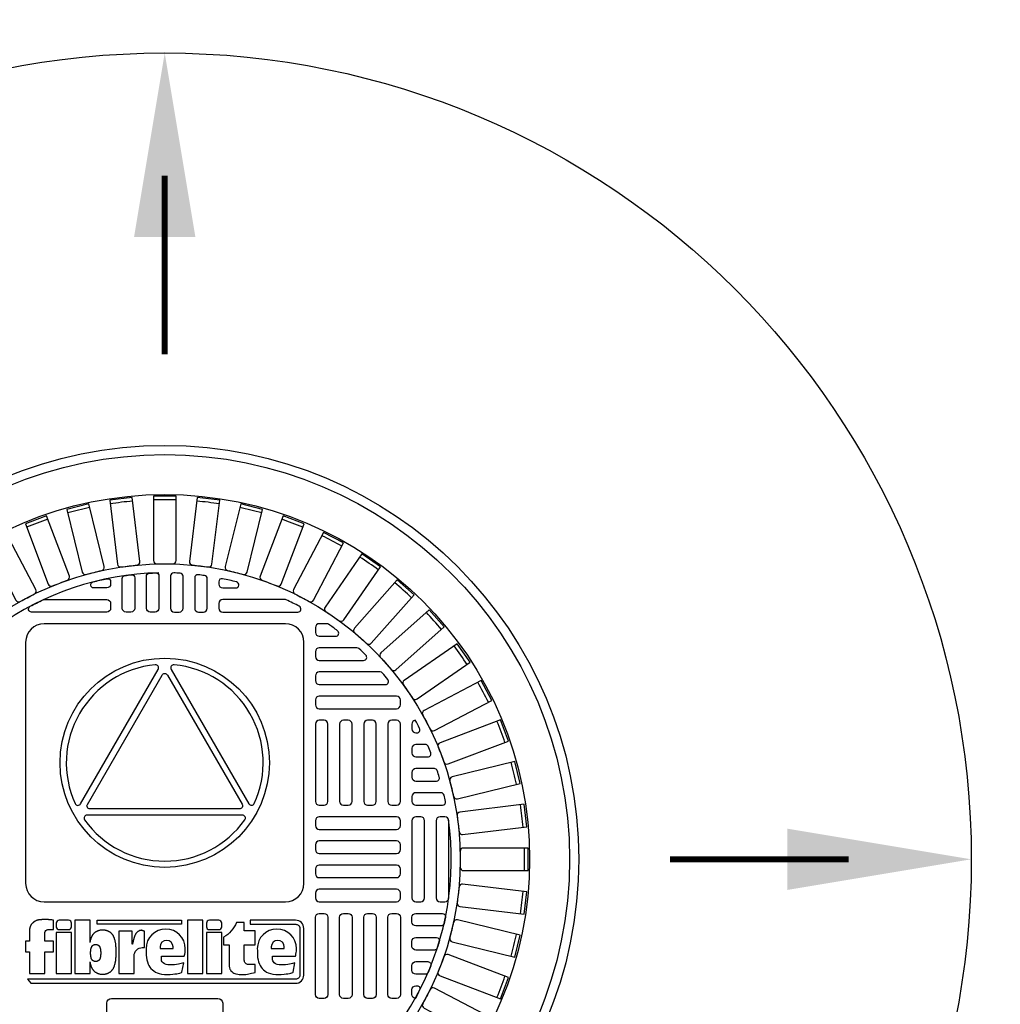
# Model space of a CAD drawing. Extents: x -169 to 7270, y -140 to 2984.
# Tile 523 of 656: x 2000 to 2020, y 1543 to 1563. Entities that reach past the tile are written whole.
import ezdxf

# ---------------------------------------------------------------- set-up
doc = ezdxf.new("R2010")
doc.units = 0
doc.header["$MEASUREMENT"] = 0
doc.header["$PDSIZE"] = 1
doc.layers.get('DEFPOINTS').update_dxf_attribs({"linetype": 'CONTINUOUS'})
for name, color, linetype in [('DIM', 3, 'CONTINUOUS'), ('MONITOR-WELL-COVER', 2, 'CONTINUOUS'), ('MONITOR-WELL-COVER-HATCH', 252, 'CONTINUOUS'), ('TANK-SLOPE', 3, 'CONTINUOUS')]:
    doc.layers.add(name, color=color, linetype=linetype)
doc.styles.add('SIMPLEX', font='simplex')
doc.dimstyles.new('DIM64', dxfattribs={"dimscale": 64, "dimtxt": 0.09375, "dimasz": 0.09375, "dimexe": 0.0625, "dimexo": 0.0625, "dimgap": 0.046875, "dimtad": 1, "dimdec": 4, "dimzin": 3, "dimdsep": 46, "dimlunit": 4, "dimtxsty": 'SIMPLEX', "dimcen": 0, "dimclrd": 256, "dimclre": 256, "dimclrt": 256, "dimadec": 0, "dimazin": 0, "dimtfac": 1, "dimtdec": 4, "dimtmove": 0, "dimatfit": 3, "dimfxl": 1, "dimfrac": 2, "dimtolj": 1, "dimtzin": 0, "dimarcsym": 0})

# ---------------------------------------------------------------- blocks, each defined once
blk = doc.blocks.new('*D24')
at = {"layer": 'DEFPOINTS', "color": 0, "transparency": 16777216}
for p in [(2035.217, 1608.018), (2035.217, 1578.018), (1974, 1317.018)]:
    blk.add_point(p, dxfattribs=at)
at = {"layer": 'DIM', "lineweight": -2, "transparency": 16777216}
for p, q in [((1974, 1321.018), (1974, 1612.018)), ((2035.217, 1582.018), (2035.217, 1612.018)), ((1980, 1608.018), (2029.217, 1608.018))]:
    blk.add_line(p, q, dxfattribs=at)
at = {"layer": 'DIM', "transparency": 16777216}
for points in [[(1980, 1609.018), (1980, 1607.018), (1974, 1608.018)], [(2029.217, 1609.018), (2029.217, 1607.018), (2035.217, 1608.018)]]:
    blk.add_solid(points, dxfattribs=at)
at = {"layer": 'DIM', "transparency": 16777216, "insert": (2004.608, 1615.59), "char_height": 6, "attachment_point": 5, "style": 'SIMPLEX'}
blk.add_mtext('\\A1;5\'-1 3/16"', dxfattribs=at)
blk = doc.blocks.new('*D31')
at = {"layer": 'DEFPOINTS', "color": 0, "transparency": 16777216}
for p in [(2035.217, 1578.018), (2065.217, 1578.018), (1978.572, 1542.018)]:
    blk.add_point(p, dxfattribs=at)
at = {"layer": 'DIM', "lineweight": -2, "transparency": 16777216}
for p, q in [((2039.217, 1578.018), (2069.217, 1578.018)), ((2065.217, 1548.018), (2065.217, 1572.018)), ((1982.572, 1542.018), (2069.217, 1542.018))]:
    blk.add_line(p, q, dxfattribs=at)
at = {"layer": 'DIM', "transparency": 16777216}
for points in [[(2064.217, 1572.018), (2066.217, 1572.018), (2065.217, 1578.018)], [(2064.217, 1548.018), (2066.217, 1548.018), (2065.217, 1542.018)]]:
    blk.add_solid(points, dxfattribs=at)
at = {"layer": 'DIM', "transparency": 16777216, "insert": (2058.645, 1560.018), "char_height": 6, "attachment_point": 5, "rotation": 90, "style": 'SIMPLEX'}
blk.add_mtext('\\A1;3\'-0"', dxfattribs=at)
blk = doc.blocks.new('A$C50C34665')
at = {"layer": 'MONITOR-WELL-COVER', "color": 2}
for points in [[(-14.27, 5.83), (-14.27, 4.51), (-14.7, 4.51), (-14.7, 3.35), (-14.27, 3.35), (-14.27, 1.04), (-12.64, 1.04), (-12.64, 3.35), (-11.71, 3.35), (-11.71, 4.51), (-12.64, 4.51), (-12.64, 5.43, -0.414214), (-12.33, 5.74), (-11.71, 5.74), (-11.71, 6.75)], [(-3.27, 4.19), (-3.3, 4.19), (-3.3, 5.56), (-4.73, 5.56), (-4.73, 1.04), (-3.1, 1.04), (-3.1, 2.94, -0.414214), (-2.23, 3.82), (-2, 3.82), (-2, 5.56, 0.015515), (-2.07, 5.59, 0.024733), (-2.11, 5.61, 0.005946), (-2.2, 5.64, 0.01287), (-2.24, 5.65, 0.049414), (-2.32, 5.67, 0.053929), (-2.4, 5.66, 0.036627), (-2.48, 5.64, 0.042565), (-2.54, 5.62, 0.006291), (-2.59, 5.59, 0.008872), (-2.63, 5.57, 0.009321), (-2.69, 5.53, 0.009742), (-2.75, 5.5, 0.028906), (-2.8, 5.45, 0.027693), (-2.85, 5.4, 0.02663), (-2.9, 5.35, 0.041647), (-2.93, 5.3, 0.000265), (-2.95, 5.25, 0.000163), (-2.99, 5.17, 0.000116), (-3.04, 5.07, 0.000666), (-3.05, 5.06, 0.034843), (-3.06, 5.02, 0.014153), (-3.09, 4.94, 0.001676), (-3.11, 4.87, -0.00303), (-3.13, 4.79, -0.000398), (-3.15, 4.72, 0.000724), (-3.17, 4.65, 0.00166), (-3.19, 4.57, 0.006697), (-3.2, 4.55, 0.003794), (-3.2, 4.53, 0.000693), (-3.22, 4.42, 0.000272), (-3.23, 4.41, 0.00002), (-3.27, 4.22, 0.002677), (-3.27, 4.2, 0.000101), (-3.27, 4.19)]]:
    blk.add_lwpolyline(points, format="xyb", dxfattribs=at)
for points in [[(9.29, 6.75), (9.29, 6.31), (14.18, 6.31, -0.414214), (14.6, 5.9), (14.6, 0.85, -0.414214), (14.18, 0.44), (-14.49, 0.44), (-14.16, 0), (14.16, 0, 0.414214), (15.03, 0.88), (15.03, 5.87, 0.414214), (14.16, 6.75)], [(-11.11, 5.74), (-10.11, 5.74, 0.414214), (-9.79, 6.05), (-9.79, 6.43, 0.414214), (-10.11, 6.75), (-11.11, 6.75, 0.414214), (-11.42, 6.43), (-11.42, 6.05, 0.414214)], [(4.94, 5.74), (5.94, 5.74, 0.414214), (6.26, 6.05), (6.26, 6.43, 0.414214), (5.94, 6.75), (4.94, 6.75, 0.414214), (4.63, 6.43), (4.63, 6.05, 0.414214)], [(9.82, 1.17), (9.82, 2.02), (9.11, 2.02, -0.414214), (8.67, 2.46), (8.67, 4.13), (9.82, 4.13), (9.82, 5.6), (8.67, 5.6), (8.67, 6.51), (7.83, 6.51, -0.161868), (6.46, 4.92), (6.46, 4.12), (7.04, 4.12), (7.04, 1.84), (7.08, 1.67), (7.11, 1.53), (7.18, 1.43), (7.25, 1.33), (7.35, 1.25), (7.45, 1.16), (7.55, 1.09), (7.77, 1), (7.97, 0.97), (8.13, 0.95), (8.28, 0.95), (8.47, 0.95), (8.67, 0.95), (8.83, 0.96), (9, 0.98), (9.14, 1.01), (9.29, 1.05), (9.44, 1.08), (9.64, 1.12)], [(2.2, 2.2), (1.93, 2.12), (1.78, 2.08), (1.63, 2.04), (1.43, 2), (1.21, 1.98), (0.93, 1.97), (0.73, 1.96), (0.5, 1.98), (0.32, 2.02), (0.14, 2.08), (0, 2.19), (-0.09, 2.28), (-0.17, 2.41), (-0.19, 2.5), (-0.19, 2.89), (2.25, 2.89), (2.29, 3.01), (2.31, 3.12), (2.34, 3.29), (2.35, 3.43), (2.36, 3.55), (2.37, 3.71, 1), (-1.82, 3.71), (-1.82, 3.5), (-1.81, 3.24), (-1.82, 3.02), (-1.78, 2.75), (-1.74, 2.51), (-1.69, 2.29), (-1.6, 2.04), (-1.52, 1.89), (-1.41, 1.73), (-1.3, 1.59), (-1.15, 1.44), (-1, 1.33), (-0.82, 1.21), (-0.64, 1.13), (-0.41, 1.04), (-0.16, 0.99), (0.15, 0.95), (0.47, 0.95), (0.74, 0.95), (1.03, 0.97), (1.26, 1), (1.45, 1.02), (1.61, 1.06), (1.78, 1.1), (1.97, 1.16), (2.01, 1.18)], [(11.69, 2.5), (11.69, 2.89), (14.14, 2.89), (14.18, 3.01), (14.19, 3.12), (14.22, 3.29), (14.24, 3.43), (14.24, 3.55), (14.25, 3.71, 1), (10.06, 3.71), (10.07, 3.5), (10.07, 3.24), (10.07, 3.02), (10.1, 2.75), (10.14, 2.51), (10.19, 2.29), (10.28, 2.04), (10.37, 1.89), (10.48, 1.73), (10.58, 1.59), (10.73, 1.44), (10.88, 1.33), (11.06, 1.21), (11.24, 1.13), (11.47, 1.04), (11.72, 0.99), (12.03, 0.95), (12.35, 0.95), (12.62, 0.95), (12.92, 0.97), (13.15, 1), (13.33, 1.02), (13.49, 1.06), (13.66, 1.1), (13.85, 1.16), (13.89, 1.18), (14.08, 2.2), (13.81, 2.12), (13.67, 2.08), (13.52, 2.04), (13.31, 2), (13.09, 1.98), (12.81, 1.97), (12.61, 1.96), (12.39, 1.98), (12.2, 2.02), (12.02, 2.08), (11.88, 2.19), (11.79, 2.28), (11.72, 2.41)], [(1.07, 3.71), (1.07, 3.89, 1), (-0.33, 3.89), (-0.33, 3.71)], [(12.95, 3.71), (12.95, 3.89, 1), (11.55, 3.89), (11.55, 3.71)]]:
    blk.add_lwpolyline(points, format="xyb", close=True, dxfattribs=at)
for points in [[(-11.71, 6.75), (-11.8, 6.76), (-11.88, 6.77), (-11.95, 6.78), (-12.02, 6.78), (-12.07, 6.79), (-12.12, 6.8), (-12.17, 6.8), (-12.21, 6.8), (-12.25, 6.81), (-12.3, 6.81), (-12.34, 6.81), (-12.38, 6.81), (-12.42, 6.81), (-12.46, 6.81), (-12.5, 6.81), (-12.55, 6.81), (-12.59, 6.81), (-12.63, 6.81), (-12.67, 6.81), (-12.71, 6.81), (-12.75, 6.81), (-12.8, 6.81), (-12.84, 6.81), (-12.88, 6.81), (-12.93, 6.81), (-12.98, 6.81), (-13.02, 6.8), (-13.07, 6.8), (-13.11, 6.8), (-13.15, 6.79), (-13.2, 6.79), (-13.23, 6.78), (-13.27, 6.78), (-13.31, 6.77), (-13.34, 6.76), (-13.37, 6.76), (-13.4, 6.75), (-13.42, 6.74), (-13.45, 6.74), (-13.48, 6.73), (-13.5, 6.72), (-13.53, 6.71), (-13.55, 6.7), (-13.57, 6.7), (-13.6, 6.69), (-13.62, 6.68), (-13.64, 6.66), (-13.67, 6.65), (-13.69, 6.64), (-13.71, 6.63), (-13.73, 6.61), (-13.75, 6.6), (-13.77, 6.59), (-13.79, 6.57), (-13.81, 6.56), (-13.83, 6.54), (-13.84, 6.53), (-13.86, 6.52), (-13.87, 6.51), (-13.89, 6.49), (-13.9, 6.48), (-13.92, 6.47), (-13.93, 6.45), (-13.95, 6.44), (-13.96, 6.42), (-13.98, 6.41), (-14, 6.39), (-14.02, 6.37), (-14.04, 6.35), (-14.06, 6.33), (-14.07, 6.31), (-14.09, 6.29), (-14.11, 6.27), (-14.12, 6.25), (-14.14, 6.23), (-14.15, 6.2), (-14.16, 6.18), (-14.18, 6.15), (-14.19, 6.12), (-14.2, 6.1), (-14.21, 6.06), (-14.22, 6.03), (-14.23, 6), (-14.24, 5.96), (-14.25, 5.93), (-14.26, 5.9), (-14.26, 5.87), (-14.27, 5.83)], [(-7.8, 4.38), (-7.8, 6.75), (-9.43, 6.75), (-9.43, 1.04), (-7.8, 1.04), (-7.8, 2.29)], [(-7.8, 4.38), (-7.8, 4.4), (-7.79, 4.45), (-7.78, 4.49), (-7.77, 4.54), (-7.76, 4.58), (-7.75, 4.63), (-7.74, 4.67), (-7.73, 4.71), (-7.71, 4.75), (-7.7, 4.79), (-7.69, 4.83), (-7.68, 4.87), (-7.66, 4.9), (-7.65, 4.94), (-7.63, 4.98), (-7.62, 5.01), (-7.6, 5.05), (-7.58, 5.08), (-7.56, 5.11), (-7.55, 5.14), (-7.53, 5.18), (-7.51, 5.21), (-7.48, 5.24), (-7.46, 5.27), (-7.44, 5.3), (-7.42, 5.33), (-7.39, 5.35), (-7.37, 5.38), (-7.34, 5.4), (-7.31, 5.43), (-7.29, 5.45), (-7.26, 5.47), (-7.23, 5.49), (-7.2, 5.52), (-7.17, 5.53), (-7.13, 5.55), (-7.1, 5.57), (-7.07, 5.59), (-7.03, 5.61), (-6.99, 5.62), (-6.95, 5.64), (-6.91, 5.65), (-6.87, 5.66), (-6.83, 5.68), (-6.79, 5.69), (-6.75, 5.7), (-6.71, 5.71), (-6.67, 5.71), (-6.63, 5.72), (-6.59, 5.72), (-6.55, 5.72), (-6.51, 5.73), (-6.46, 5.73), (-6.42, 5.73), (-6.38, 5.72), (-6.34, 5.72), (-6.3, 5.72), (-6.26, 5.71), (-6.22, 5.71), (-6.18, 5.7), (-6.14, 5.69), (-6.1, 5.68), (-6.06, 5.66), (-6.02, 5.65), (-5.98, 5.64), (-5.94, 5.62), (-5.9, 5.61), (-5.86, 5.59), (-5.83, 5.57), (-5.79, 5.55), (-5.76, 5.53), (-5.73, 5.52), (-5.7, 5.49), (-5.67, 5.47), (-5.64, 5.45), (-5.62, 5.43), (-5.59, 5.4), (-5.56, 5.38), (-5.54, 5.35), (-5.51, 5.33), (-5.49, 5.3), (-5.47, 5.27), (-5.45, 5.24), (-5.42, 5.21), (-5.4, 5.18), (-5.38, 5.14), (-5.36, 5.11), (-5.35, 5.08), (-5.33, 5.05), (-5.31, 5.01), (-5.3, 4.98), (-5.28, 4.94), (-5.27, 4.9), (-5.25, 4.87), (-5.24, 4.83), (-5.23, 4.79), (-5.22, 4.75), (-5.2, 4.71), (-5.19, 4.67), (-5.18, 4.63), (-5.17, 4.58), (-5.16, 4.54), (-5.15, 4.49), (-5.14, 4.45), (-5.13, 4.4), (-5.12, 4.35), (-5.11, 4.31), (-5.11, 4.26), (-5.1, 4.22), (-5.1, 4.18), (-5.09, 4.14), (-5.09, 4.1), (-5.08, 4.06), (-5.08, 4.02), (-5.08, 3.98), (-5.08, 3.94), (-5.07, 3.9), (-5.07, 3.86), (-5.07, 3.83), (-5.06, 3.79), (-5.06, 3.75), (-5.06, 3.71), (-5.06, 3.68), (-5.05, 3.64), (-5.05, 3.61), (-5.05, 3.57), (-5.05, 3.54), (-5.05, 3.5), (-5.05, 3.47), (-5.05, 3.43), (-5.04, 3.4), (-5.04, 3.37), (-5.04, 3.33), (-5.04, 3.3), (-5.04, 3.27), (-5.05, 3.24), (-5.05, 3.2), (-5.05, 3.17), (-5.05, 3.13), (-5.05, 3.1), (-5.05, 3.06), (-5.05, 3.03), (-5.06, 2.99), (-5.06, 2.95), (-5.06, 2.92), (-5.06, 2.88), (-5.07, 2.84), (-5.07, 2.8), (-5.07, 2.77), (-5.08, 2.73), (-5.08, 2.69), (-5.08, 2.65), (-5.08, 2.61), (-5.09, 2.57), (-5.09, 2.53), (-5.1, 2.49), (-5.1, 2.45), (-5.11, 2.41), (-5.11, 2.36), (-5.12, 2.32), (-5.13, 2.27), (-5.14, 2.22), (-5.15, 2.18), (-5.16, 2.13), (-5.17, 2.09), (-5.18, 2.04), (-5.19, 2), (-5.2, 1.96), (-5.22, 1.92), (-5.23, 1.88), (-5.24, 1.84), (-5.25, 1.8), (-5.27, 1.76), (-5.28, 1.73), (-5.3, 1.69), (-5.31, 1.66), (-5.33, 1.62), (-5.35, 1.59), (-5.36, 1.56), (-5.38, 1.53), (-5.4, 1.49), (-5.42, 1.46), (-5.45, 1.43), (-5.47, 1.4), (-5.49, 1.37), (-5.51, 1.34), (-5.54, 1.32), (-5.56, 1.29), (-5.59, 1.27), (-5.62, 1.24), (-5.64, 1.22), (-5.67, 1.2), (-5.7, 1.17), (-5.73, 1.15), (-5.76, 1.14), (-5.79, 1.12), (-5.83, 1.1), (-5.86, 1.08), (-5.9, 1.06), (-5.94, 1.05), (-5.98, 1.03), (-6.02, 1.02), (-6.06, 1), (-6.1, 0.99), (-6.14, 0.98), (-6.18, 0.97), (-6.22, 0.96), (-6.26, 0.96), (-6.3, 0.95), (-6.34, 0.95), (-6.38, 0.94), (-6.42, 0.94), (-6.46, 0.94), (-6.51, 0.94), (-6.55, 0.94), (-6.59, 0.95), (-6.63, 0.95), (-6.67, 0.96), (-6.71, 0.96), (-6.75, 0.97), (-6.79, 0.98), (-6.83, 0.99), (-6.87, 1), (-6.91, 1.02), (-6.95, 1.03), (-6.99, 1.05), (-7.03, 1.06), (-7.07, 1.08), (-7.1, 1.1), (-7.13, 1.12), (-7.17, 1.14), (-7.2, 1.15), (-7.23, 1.17), (-7.26, 1.2), (-7.29, 1.22), (-7.31, 1.24), (-7.34, 1.27), (-7.37, 1.29), (-7.39, 1.32), (-7.42, 1.34), (-7.44, 1.37), (-7.46, 1.4), (-7.48, 1.43), (-7.51, 1.46), (-7.53, 1.49), (-7.55, 1.53), (-7.56, 1.56), (-7.58, 1.59), (-7.6, 1.62), (-7.62, 1.66), (-7.63, 1.69), (-7.65, 1.73), (-7.66, 1.76), (-7.68, 1.8), (-7.69, 1.84), (-7.7, 1.88), (-7.71, 1.92), (-7.73, 1.96), (-7.74, 2), (-7.75, 2.04), (-7.76, 2.09), (-7.77, 2.13), (-7.78, 2.18), (-7.79, 2.22), (-7.8, 2.27), (-7.8, 2.29)]]:
    blk.add_lwpolyline(points, dxfattribs=at)
for points in [[(-7.07, 6.31), (-7.07, 6.75), (1.95, 6.75), (1.95, 6.31)], [(2.61, 1.04), (4.23, 1.04), (4.23, 6.75), (2.61, 6.75)], [(-11.42, 1.04), (-9.79, 1.04), (-9.79, 5.45), (-11.42, 5.45)], [(4.63, 1.04), (6.26, 1.04), (6.26, 5.45), (4.63, 5.45)], [(-6.67, 3.14), (-6.67, 3.12), (-6.67, 3.11), (-6.67, 3.1), (-6.67, 3.08), (-6.67, 3.07), (-6.68, 3.05), (-6.68, 3.04), (-6.68, 3.02), (-6.68, 3.01), (-6.68, 2.99), (-6.68, 2.98), (-6.68, 2.97), (-6.68, 2.95), (-6.68, 2.93), (-6.69, 2.92), (-6.69, 2.9), (-6.69, 2.89), (-6.69, 2.87), (-6.7, 2.85), (-6.7, 2.83), (-6.7, 2.82), (-6.71, 2.8), (-6.71, 2.78), (-6.72, 2.76), (-6.72, 2.75), (-6.72, 2.73), (-6.73, 2.72), (-6.73, 2.7), (-6.74, 2.68), (-6.74, 2.67), (-6.75, 2.66), (-6.75, 2.64), (-6.76, 2.63), (-6.76, 2.61), (-6.77, 2.6), (-6.78, 2.59), (-6.78, 2.57), (-6.79, 2.56), (-6.8, 2.55), (-6.8, 2.54), (-6.81, 2.53), (-6.82, 2.51), (-6.83, 2.5), (-6.84, 2.49), (-6.85, 2.48), (-6.86, 2.47), (-6.87, 2.46), (-6.88, 2.45), (-6.89, 2.44), (-6.9, 2.43), (-6.91, 2.42), (-6.92, 2.42), (-6.93, 2.41), (-6.94, 2.4), (-6.95, 2.39), (-6.97, 2.39), (-6.98, 2.38), (-6.99, 2.37), (-7.01, 2.37), (-7.02, 2.36), (-7.04, 2.36), (-7.05, 2.35), (-7.07, 2.35), (-7.08, 2.34), (-7.1, 2.34), (-7.12, 2.34), (-7.13, 2.33), (-7.15, 2.33), (-7.16, 2.33), (-7.18, 2.33), (-7.19, 2.33), (-7.21, 2.33), (-7.23, 2.33), (-7.24, 2.33), (-7.26, 2.33), (-7.27, 2.33), (-7.29, 2.33), (-7.3, 2.34), (-7.32, 2.34), (-7.34, 2.34), (-7.35, 2.35), (-7.37, 2.35), (-7.38, 2.36), (-7.4, 2.36), (-7.41, 2.37), (-7.43, 2.37), (-7.44, 2.38), (-7.45, 2.39), (-7.47, 2.39), (-7.48, 2.4), (-7.49, 2.41), (-7.5, 2.42), (-7.51, 2.42), (-7.52, 2.43), (-7.53, 2.44), (-7.54, 2.45), (-7.55, 2.46), (-7.56, 2.47), (-7.57, 2.48), (-7.58, 2.49), (-7.59, 2.5), (-7.6, 2.51), (-7.61, 2.53), (-7.62, 2.54), (-7.62, 2.55), (-7.63, 2.56), (-7.64, 2.57), (-7.64, 2.59), (-7.65, 2.6), (-7.66, 2.61), (-7.66, 2.63), (-7.67, 2.64), (-7.67, 2.66), (-7.68, 2.67), (-7.68, 2.68), (-7.69, 2.7), (-7.69, 2.72), (-7.7, 2.73), (-7.7, 2.75), (-7.7, 2.76), (-7.71, 2.78), (-7.71, 2.8), (-7.72, 2.82), (-7.72, 2.83), (-7.72, 2.85), (-7.73, 2.87), (-7.73, 2.89), (-7.73, 2.9), (-7.73, 2.92), (-7.73, 2.93), (-7.74, 2.95), (-7.74, 2.97), (-7.74, 2.98), (-7.74, 2.99), (-7.74, 3.01), (-7.74, 3.02), (-7.74, 3.04), (-7.74, 3.05), (-7.74, 3.07), (-7.75, 3.08), (-7.75, 3.1), (-7.75, 3.11), (-7.75, 3.12), (-7.75, 3.14), (-7.75, 3.15), (-7.75, 3.16), (-7.75, 3.18), (-7.75, 3.19), (-7.75, 3.2), (-7.75, 3.22), (-7.75, 3.23), (-7.75, 3.24), (-7.75, 3.25), (-7.75, 3.27), (-7.75, 3.28), (-7.75, 3.29), (-7.75, 3.3), (-7.75, 3.32), (-7.75, 3.33), (-7.75, 3.34), (-7.75, 3.36), (-7.75, 3.37), (-7.75, 3.39), (-7.75, 3.4), (-7.74, 3.41), (-7.74, 3.43), (-7.74, 3.44), (-7.74, 3.46), (-7.74, 3.47), (-7.74, 3.49), (-7.74, 3.5), (-7.74, 3.52), (-7.74, 3.53), (-7.73, 3.55), (-7.73, 3.56), (-7.73, 3.58), (-7.73, 3.6), (-7.73, 3.61), (-7.72, 3.63), (-7.72, 3.65), (-7.72, 3.67), (-7.71, 3.68), (-7.71, 3.7), (-7.7, 3.72), (-7.7, 3.73), (-7.7, 3.75), (-7.69, 3.77), (-7.69, 3.78), (-7.68, 3.8), (-7.68, 3.81), (-7.67, 3.83), (-7.67, 3.84), (-7.66, 3.85), (-7.66, 3.87), (-7.65, 3.88), (-7.64, 3.89), (-7.64, 3.91), (-7.63, 3.92), (-7.62, 3.93), (-7.62, 3.94), (-7.61, 3.96), (-7.6, 3.97), (-7.59, 3.98), (-7.58, 3.99), (-7.57, 4), (-7.56, 4.01), (-7.55, 4.02), (-7.54, 4.03), (-7.53, 4.04), (-7.52, 4.05), (-7.51, 4.06), (-7.5, 4.07), (-7.49, 4.07), (-7.48, 4.08), (-7.47, 4.09), (-7.45, 4.1), (-7.44, 4.1), (-7.43, 4.11), (-7.41, 4.11), (-7.4, 4.12), (-7.38, 4.13), (-7.37, 4.13), (-7.35, 4.14), (-7.34, 4.14), (-7.32, 4.14), (-7.3, 4.15), (-7.29, 4.15), (-7.27, 4.15), (-7.26, 4.15), (-7.24, 4.15), (-7.23, 4.15), (-7.21, 4.15), (-7.19, 4.15), (-7.18, 4.15), (-7.16, 4.15), (-7.15, 4.15), (-7.13, 4.15), (-7.12, 4.15), (-7.1, 4.14), (-7.08, 4.14), (-7.07, 4.14), (-7.05, 4.13), (-7.04, 4.13), (-7.02, 4.12), (-7.01, 4.11), (-6.99, 4.11), (-6.98, 4.1), (-6.97, 4.1), (-6.95, 4.09), (-6.94, 4.08), (-6.93, 4.07), (-6.92, 4.07), (-6.91, 4.06), (-6.9, 4.05), (-6.89, 4.04), (-6.88, 4.03), (-6.87, 4.02), (-6.86, 4.01), (-6.85, 4), (-6.84, 3.99), (-6.83, 3.98), (-6.82, 3.97), (-6.81, 3.96), (-6.8, 3.94), (-6.8, 3.93), (-6.79, 3.92), (-6.78, 3.91), (-6.78, 3.89), (-6.77, 3.88), (-6.76, 3.87), (-6.76, 3.85), (-6.75, 3.84), (-6.75, 3.83), (-6.74, 3.81), (-6.74, 3.8), (-6.73, 3.78), (-6.73, 3.77), (-6.72, 3.75), (-6.72, 3.73), (-6.72, 3.72), (-6.71, 3.7), (-6.71, 3.68), (-6.7, 3.67), (-6.7, 3.65), (-6.7, 3.63), (-6.69, 3.61), (-6.69, 3.6), (-6.69, 3.58), (-6.69, 3.56), (-6.68, 3.55), (-6.68, 3.53), (-6.68, 3.52), (-6.68, 3.5), (-6.68, 3.49), (-6.68, 3.47), (-6.68, 3.46), (-6.68, 3.44), (-6.68, 3.43), (-6.67, 3.41), (-6.67, 3.4), (-6.67, 3.39), (-6.67, 3.37), (-6.67, 3.36), (-6.67, 3.34), (-6.67, 3.33), (-6.67, 3.32), (-6.67, 3.3), (-6.67, 3.29), (-6.67, 3.28), (-6.67, 3.27), (-6.67, 3.25), (-6.67, 3.24), (-6.67, 3.23), (-6.67, 3.22), (-6.67, 3.2), (-6.67, 3.19), (-6.67, 3.18), (-6.67, 3.16), (-6.67, 3.15)]]:
    blk.add_lwpolyline(points, close=True, dxfattribs=at)

msp = doc.modelspace()

# ---------------------------------------------------------------- linework, layer by layer
at = {"layer": 'MONITOR-WELL-COVER', "color": 2}
for points in [[(2000.75686, 1550.82154, 0.41421356), (2000.38186, 1550.44654), (2000.38186, 1545.52725, 0.41421356), (2000.75686, 1545.15225), (2005.67615, 1545.15225, 0.41421356), (2006.05115, 1545.52725), (2006.05115, 1550.44654, 0.41421356), (2005.67615, 1550.82154)], [(2001.50234, 1547.14926), (2003.08423, 1549.89019, 0.60977257), (2003.0241, 1549.98364, 0.51509157), (2001.39134, 1547.15456, 0.60977257)], [(2005.04197, 1547.15522, 0.5150917), (2003.40819, 1549.98371, 0.6097725), (2003.3481, 1549.89023), (2004.93098, 1547.14987, 0.6097725)], [(2004.79181, 1547.13941, -0.57736514), (2004.7377, 1547.04565), (2001.69454, 1547.0451, -0.57736506), (2001.6404, 1547.13884), (2003.16151, 1549.7743, -0.5773206), (2003.26976, 1549.77432)], [(2001.58404, 1546.8211, 0.51479584), (2004.84939, 1546.82169, 0.60993291), (2004.7985, 1546.92049), (2001.6349, 1546.91992, 0.60993291)]]:
    msp.add_lwpolyline(points, format="xyb", close=True, dxfattribs=at)
at = {"layer": 'MONITOR-WELL-COVER', "color": 2, "flags": 128}
msp.add_lwpolyline([(2002.13383, 1541.21524, -0.41421356), (2002.0354, 1541.31367), (2002.0354, 1543.08532, -0.41421356), (2002.13383, 1543.18375), (2004.29918, 1543.18375, -0.41421356), (2004.39761, 1543.08532), (2004.39761, 1541.31367, -0.41421356), (2004.29918, 1541.21524)], format="xyb", close=True, dxfattribs=at)
at = {"layer": 'MONITOR-WELL-COVER', "color": 4}
msp.add_circle((2003.21651, 1546.01839), 8.4375, dxfattribs=at)
at = {"layer": 'MONITOR-WELL-COVER', "color": 1}
msp.add_circle((2003.21651, 1546.01839), 8.25, dxfattribs=at)
at = {"layer": 'MONITOR-WELL-COVER', "color": 2}
for centre, radius in [((2003.21651, 1546.01839), 7.4375), ((2003.21651, 1547.9869), 2.13227)]:
    msp.add_circle(centre, radius, dxfattribs=at)
at = {"layer": 'MONITOR-WELL-COVER-HATCH', "linetype": 'Continuous'}
for p, q in [((2008.25588, 1548.67587), (2008.25588, 1548.67587)), ((2008.33462, 1548.36091), (2008.33462, 1548.36091)), ((2008.25588, 1548.18375), (2008.25588, 1548.18375)), ((2008.25588, 1543.85304), (2008.25588, 1543.85304)), ((2008.33462, 1543.67587), (2008.33462, 1543.67587)), ((2008.25588, 1543.36091), (2008.25588, 1543.36091))]:
    msp.add_line(p, q, dxfattribs=at)
for points in [[(2002.32797, 1551.97756, -0.00491171), (2002.6531, 1552.01704, 0.41709369), (2002.7111, 1552.09032), (2002.55247, 1553.39677), (2002.09549, 1553.34128), (2002.25412, 1552.03483, 0.41709369), (2002.32797, 1551.97756)], [(2003.05275, 1552.04121, -0.00491171), (2003.38027, 1552.04121, 0.41709369), (2003.44667, 1552.10697), (2003.44667, 1553.42301), (2002.98634, 1553.42301), (2002.98634, 1552.10697, 0.41709369), (2003.05275, 1552.04121)], [(2003.77991, 1552.01704, -0.00491171), (2004.10504, 1551.97756, 0.41709369), (2004.17889, 1552.03483), (2004.33752, 1553.34128), (2003.88055, 1553.39677), (2003.72192, 1552.09032, 0.41709369), (2003.77991, 1552.01704)], [(2001.61615, 1551.82701, -0.00491171), (2001.93415, 1551.90539, 0.41709369), (2001.98289, 1551.98513), (2001.66794, 1553.26293), (2001.22099, 1553.15276), (2001.53594, 1551.87496, 0.41709369), (2001.61615, 1551.82701)], [(2004.49886, 1551.90539, -0.00491171), (2004.81686, 1551.82701, 0.41709369), (2004.89708, 1551.87496), (2005.21203, 1553.15276), (2004.76507, 1553.26293), (2004.45012, 1551.98513, 0.41709369), (2004.49886, 1551.90539)], [(2000.92767, 1551.59175, -0.00491171), (2001.2339, 1551.70789, 0.41709369), (2001.27268, 1551.79293), (2000.806, 1553.02345), (2000.37558, 1552.86021), (2000.84226, 1551.62969, 0.41709369), (2000.92767, 1551.59175)], [(2005.19911, 1551.70789, -0.00491171), (2005.50534, 1551.59175, 0.41709369), (2005.59076, 1551.62969), (2006.05743, 1552.86021), (2005.62701, 1553.02345), (2005.16034, 1551.79293, 0.41709369), (2005.19911, 1551.70789)], [(2000.27256, 1551.27523, -0.00491171), (2000.56256, 1551.42743, 0.41709369), (2000.59081, 1551.51652), (1999.97921, 1552.68182), (1999.57161, 1552.46789), (2000.1832, 1551.30259, 0.41709369), (2000.27256, 1551.27523)], [(2005.87045, 1551.42743, -0.00491171), (2006.16045, 1551.27523, 0.41709369), (2006.24981, 1551.30259), (2006.86141, 1552.46789), (2006.4538, 1552.68182), (2005.84221, 1551.51652, 0.41709369), (2005.87045, 1551.42743)], [(2006.50309, 1551.0681, -0.00491171), (2006.77263, 1550.88205, 0.41709369), (2006.86464, 1550.89844), (2007.61223, 1551.98152), (2007.23339, 1552.24302), (2006.48579, 1551.15994, 0.41709369), (2006.50309, 1551.0681)], [(2007.0878, 1550.63513, -0.00491171), (2007.33295, 1550.41794, 0.41709369), (2007.42626, 1550.42313), (2008.29896, 1551.4082), (2007.9544, 1551.71346), (2007.0817, 1550.72838, 0.41709369), (2007.0878, 1550.63513)], [(2007.61606, 1550.13483, -0.00491171), (2007.83324, 1549.88968, 0.41709369), (2007.9265, 1549.88358), (2008.91157, 1550.75628), (2008.60632, 1551.10084), (2007.62124, 1550.22815, 0.41709369), (2007.61606, 1550.13483)], [(2008.08016, 1549.57451, -0.00491171), (2008.26621, 1549.30497, 0.41709369), (2008.35806, 1549.28767), (2009.44114, 1550.03527), (2009.17964, 1550.41412), (2008.09656, 1549.66652, 0.41709369), (2008.08016, 1549.57451)], [(2008.47334, 1548.96234, -0.00491171), (2008.62555, 1548.67233, 0.41709369), (2008.71464, 1548.64409), (2009.87994, 1549.25569), (2009.66601, 1549.66329), (2008.50071, 1549.0517, 0.41709369), (2008.47334, 1548.96234)], [(2008.78987, 1548.30723, -0.00491171), (2008.90601, 1548.001, 0.41709369), (2008.99104, 1547.96222), (2010.22156, 1548.4289), (2010.05833, 1548.85931), (2008.82781, 1548.39264, 0.41709369), (2008.78987, 1548.30723)], [(2009.02512, 1547.61875, -0.00491171), (2009.1035, 1547.30075, 0.41709369), (2009.18324, 1547.25201), (2010.46104, 1547.56696), (2010.35088, 1548.01391), (2009.07308, 1547.69896, 0.41709369), (2009.02512, 1547.61875)], [(2009.17567, 1546.90693, -0.00491171), (2009.21515, 1546.5818, 0.41709369), (2009.28843, 1546.5238), (2010.59488, 1546.68243), (2010.53939, 1547.13941), (2009.23295, 1546.98078, 0.41709369), (2009.17567, 1546.90693)], [(2009.23932, 1546.18215, -0.00491171), (2009.23932, 1545.85463, 0.41709369), (2009.30508, 1545.78823), (2010.62113, 1545.78823), (2010.62113, 1546.24856), (2009.30508, 1546.24856, 0.41709369), (2009.23932, 1546.18215)], [(2009.21515, 1545.45499, -0.00491171), (2009.17567, 1545.12986, 0.41709369), (2009.23295, 1545.05601), (2010.53939, 1544.89738), (2010.59488, 1545.35435), (2009.28843, 1545.51298, 0.41709369), (2009.21515, 1545.45499)], [(2009.1035, 1544.73604, -0.00491171), (2009.02512, 1544.41804, 0.41709369), (2009.07308, 1544.33782), (2010.35088, 1544.02287), (2010.46104, 1544.46983), (2009.18324, 1544.78478, 0.41709369), (2009.1035, 1544.73604)], [(2008.90601, 1544.03579, -0.00491171), (2008.78987, 1543.72955, 0.41709369), (2008.82781, 1543.64414), (2010.05833, 1543.17747), (2010.22156, 1543.60789), (2008.99104, 1544.07456, 0.41709369), (2008.90601, 1544.03579)], [(2008.62555, 1543.36445, -0.00491171), (2008.47334, 1543.07445, 0.41709369), (2008.50071, 1542.98509), (2009.66601, 1542.37349), (2009.87994, 1542.7811), (2008.71464, 1543.39269, 0.41709369), (2008.62555, 1543.36445)]]:
    msp.add_lwpolyline(points, format="xyb", dxfattribs=at)
for points in [[(2002.60627, 1551.75732), (2002.60627, 1551.1365, -0.41421356), (2002.52753, 1551.05776), (2002.42911, 1551.05776, -0.41421356), (2002.35037, 1551.1365), (2002.35037, 1551.74045, -0.37391113), (2002.40417, 1551.80235, -0.00571073), (2002.53649, 1551.81939, -0.4488195)], [(2003.0984, 1551.79379), (2003.0984, 1551.1365, -0.41421356), (2003.01966, 1551.05776), (2002.92123, 1551.05776, -0.41421356), (2002.84249, 1551.1365), (2002.84249, 1551.78821, -0.39850223), (2002.90162, 1551.85062, -0.00566907), (2003.03394, 1551.85626, -0.42339996)], [(2003.33462, 1551.79379), (2003.33462, 1551.1365, 0.41421356), (2003.41336, 1551.05776), (2003.51178, 1551.05776, 0.41421356), (2003.59052, 1551.1365), (2003.59052, 1551.78821, 0.39850223), (2003.53139, 1551.85062, 0.00566907), (2003.39907, 1551.85626, 0.42339996)], [(2003.82674, 1551.75732), (2003.82674, 1551.1365, 0.41421356), (2003.90548, 1551.05776), (2004.00391, 1551.05776, 0.41421356), (2004.08265, 1551.1365), (2004.08265, 1551.74045, 0.37391113), (2004.02884, 1551.80235, 0.00571073), (2003.89652, 1551.81939, 0.4488195)], [(2002.11414, 1551.67798), (2002.11414, 1551.62863, -0.41421356), (2002.0354, 1551.54989), (2001.76908, 1551.54989, -0.88078983), (2001.75342, 1551.6729, -0.01255242), (2002.03905, 1551.7392, -0.47499675)], [(2004.31887, 1551.67798), (2004.31887, 1551.62863, 0.41421356), (2004.39761, 1551.54989), (2004.66393, 1551.54989, 0.88078983), (2004.67959, 1551.6729, 0.01255242), (2004.39397, 1551.7392, 0.47499675)], [(2000.5038, 1551.05776, -0.78128622), (2000.47446, 1551.17545, -0.01267427), (2000.73931, 1551.30777, -0.10993883), (2000.76581, 1551.31367), (2002.0354, 1551.31367, -0.41421356), (2002.11414, 1551.23493), (2002.11414, 1551.1365, -0.41421356), (2002.0354, 1551.05776)], [(2005.92921, 1551.05776, 0.78128622), (2005.95855, 1551.17545, 0.01267427), (2005.69371, 1551.30777, 0.10993883), (2005.6672, 1551.31367), (2004.39761, 1551.31367, 0.41421356), (2004.31887, 1551.23493), (2004.31887, 1551.1365, 0.41421356), (2004.39761, 1551.05776)], [(2006.55589, 1550.81032, 0.15334179), (2006.52015, 1550.82154), (2006.36611, 1550.82154, 0.41421356), (2006.28737, 1550.7428), (2006.28737, 1550.64438, 0.41421356), (2006.36611, 1550.56564), (2006.70048, 1550.56564, 0.71935754), (2006.73817, 1550.678, 0.00964206)], [(2007.17523, 1550.31287, 0.18836628), (2007.13287, 1550.32942), (2006.36611, 1550.32942, 0.41421356), (2006.28737, 1550.25068), (2006.28737, 1550.15225, 0.41421356), (2006.36611, 1550.07351), (2007.27028, 1550.07351, 0.67100778), (2007.31413, 1550.18055, 0.0082117)], [(2007.7158, 1549.58138, 0.63010886), (2007.76447, 1549.6831, 0.00736221), (2007.65459, 1549.81542, 0.21918356), (2007.6071, 1549.83729), (2006.36611, 1549.83729, 0.41421356), (2006.28737, 1549.75855), (2006.28737, 1549.66012, 0.41421356), (2006.36611, 1549.58138)], [(2008.52587, 1548.36091), (2008.33462, 1548.36091, 0.41421356), (2008.25588, 1548.28217), (2008.25588, 1548.18375, 0.41421356), (2008.33462, 1548.10501), (2008.58019, 1548.10501, 0.53078582), (2008.63821, 1548.19075, 0.00613229), (2008.5833, 1548.32307, 0.29982265)], [(2008.81192, 1547.6933, 0.00593375), (2008.7706, 1547.82562, 0.32480274), (2008.71117, 1547.86879), (2008.33462, 1547.86879), (2008.33462, 1547.86879, 0.41421356), (2008.25588, 1547.79005), (2008.25588, 1547.69162), (2008.25588, 1547.69162, 0.41421356), (2008.33462, 1547.61288), (2008.75205, 1547.61288, 0.5022062)], [(2008.93731, 1547.19585, 0.00579688), (2008.90847, 1547.32818, 0.34941735), (2008.84757, 1547.37666), (2008.33462, 1547.37666), (2008.33462, 1547.37666, 0.41421356), (2008.25588, 1547.29792), (2008.25588, 1547.19949), (2008.25588, 1547.19949, 0.41421356), (2008.33462, 1547.12075), (2008.87609, 1547.12075, 0.47499675)], [(2008.93731, 1544.84093, -0.00579688), (2008.90847, 1544.70861, -0.34941735), (2008.84757, 1544.66012), (2008.33462, 1544.66012), (2008.33462, 1544.66012, -0.41421356), (2008.25588, 1544.73886), (2008.25588, 1544.83729), (2008.25588, 1544.83729, -0.41421356), (2008.33462, 1544.91603), (2008.87609, 1544.91603, -0.47499675)], [(2008.81192, 1544.34348, -0.00593375), (2008.7706, 1544.21116, -0.32480274), (2008.71117, 1544.168), (2008.33462, 1544.168), (2008.33462, 1544.168, -0.41421356), (2008.25588, 1544.24674), (2008.25588, 1544.34516), (2008.25588, 1544.34516, -0.41421356), (2008.33462, 1544.4239), (2008.75205, 1544.4239, -0.5022062)], [(2008.52587, 1543.67587), (2008.33462, 1543.67587, -0.41421356), (2008.25588, 1543.75461), (2008.25588, 1543.85304, -0.41421356), (2008.33462, 1543.93178), (2008.58019, 1543.93178, -0.53078582), (2008.63821, 1543.84603, -0.00613229), (2008.5833, 1543.71371, -0.29982265)]]:
    msp.add_lwpolyline(points, format="xyb", close=True, dxfattribs=at)
at = {"layer": 'MONITOR-WELL-COVER-HATCH', "linetype": 'Continuous', "flags": 128}
for points in [[(2006.28737, 1549.168, 0.41421356), (2006.36611, 1549.08926), (2007.94092, 1549.08926, 0.41421356), (2008.01966, 1549.168), (2008.01966, 1549.26642, 0.41421356), (2007.94092, 1549.34516), (2006.36611, 1549.34516, 0.41421356), (2006.28737, 1549.26642)], [(2006.36611, 1548.85304, 0.41421356), (2006.28737, 1548.7743), (2006.28737, 1547.19949, 0.41421356), (2006.36611, 1547.12075), (2006.46454, 1547.12075, 0.41421356), (2006.54328, 1547.19949), (2006.54328, 1548.7743, 0.41421356), (2006.46454, 1548.85304)], [(2006.85824, 1548.85304, 0.41421356), (2006.7795, 1548.7743), (2006.7795, 1547.19949, 0.41421356), (2006.85824, 1547.12075), (2006.95666, 1547.12075, 0.41421356), (2007.0354, 1547.19949), (2007.0354, 1548.7743, 0.41421356), (2006.95666, 1548.85304)], [(2007.35037, 1548.85304, 0.41421356), (2007.27163, 1548.7743), (2007.27163, 1547.19949, 0.41421356), (2007.35037, 1547.12075), (2007.44879, 1547.12075, 0.41421356), (2007.52753, 1547.19949), (2007.52753, 1548.7743, 0.41421356), (2007.44879, 1548.85304)], [(2007.84249, 1548.85304, 0.41421356), (2007.76375, 1548.7743), (2007.76375, 1547.19949, 0.41421356), (2007.84249, 1547.12075), (2007.94092, 1547.12075, 0.41421356), (2008.01966, 1547.19949), (2008.01966, 1548.7743, 0.41421356), (2007.94092, 1548.85304)], [(2006.28737, 1546.70737, 0.41421356), (2006.36611, 1546.62863), (2007.94092, 1546.62863, 0.41421356), (2008.01966, 1546.70737), (2008.01966, 1546.80579, 0.41421356), (2007.94092, 1546.88453), (2006.36611, 1546.88453, 0.41421356), (2006.28737, 1546.80579)], [(2008.43304, 1545.15225, 0.41421356), (2008.51178, 1545.23099), (2008.51178, 1546.80579, 0.41421356), (2008.43304, 1546.88453), (2008.33462, 1546.88453, 0.41421356), (2008.25588, 1546.80579), (2008.25588, 1545.23099, 0.41421356), (2008.33462, 1545.15225)], [(2008.92517, 1545.15225, 0.41421356), (2009.00391, 1545.23099), (2009.00391, 1546.80579, 0.41421356), (2008.92517, 1546.88453), (2008.82674, 1546.88453, 0.41421356), (2008.748, 1546.80579), (2008.748, 1545.23099, 0.41421356), (2008.82674, 1545.15225)], [(2006.28737, 1546.21524, 0.41421356), (2006.36611, 1546.1365), (2007.94092, 1546.1365, 0.41421356), (2008.01966, 1546.21524), (2008.01966, 1546.31367, 0.41421356), (2007.94092, 1546.39241), (2006.36611, 1546.39241, 0.41421356), (2006.28737, 1546.31367)], [(2006.28737, 1545.72312, 0.41421356), (2006.36611, 1545.64438), (2007.94092, 1545.64438, 0.41421356), (2008.01966, 1545.72312), (2008.01966, 1545.82154, 0.41421356), (2007.94092, 1545.90028), (2006.36611, 1545.90028, 0.41421356), (2006.28737, 1545.82154)], [(2006.28737, 1545.23099, 0.41421356), (2006.36611, 1545.15225), (2007.94092, 1545.15225, 0.41421356), (2008.01966, 1545.23099), (2008.01966, 1545.32942, 0.41421356), (2007.94092, 1545.40816), (2006.36611, 1545.40816, 0.41421356), (2006.28737, 1545.32942)], [(2006.36611, 1543.18375, -0.41421356), (2006.28737, 1543.26249), (2006.28737, 1544.83729, -0.41421356), (2006.36611, 1544.91603), (2006.46454, 1544.91603, -0.41421356), (2006.54328, 1544.83729), (2006.54328, 1543.26249, -0.41421356), (2006.46454, 1543.18375)], [(2006.85824, 1543.18375, -0.41421356), (2006.7795, 1543.26249), (2006.7795, 1544.83729, -0.41421356), (2006.85824, 1544.91603), (2006.95666, 1544.91603, -0.41421356), (2007.0354, 1544.83729), (2007.0354, 1543.26249, -0.41421356), (2006.95666, 1543.18375)], [(2007.35037, 1543.18375, -0.41421356), (2007.27163, 1543.26249), (2007.27163, 1544.83729, -0.41421356), (2007.35037, 1544.91603), (2007.44879, 1544.91603, -0.41421356), (2007.52753, 1544.83729), (2007.52753, 1543.26249, -0.41421356), (2007.44879, 1543.18375)], [(2007.84249, 1543.18375, -0.41421356), (2007.76375, 1543.26249), (2007.76375, 1544.83729, -0.41421356), (2007.84249, 1544.91603), (2007.94092, 1544.91603, -0.41421356), (2008.01966, 1544.83729), (2008.01966, 1543.26249, -0.41421356), (2007.94092, 1543.18375)]]:
    msp.add_lwpolyline(points, format="xyb", close=True, dxfattribs=at)
at = {"layer": 'MONITOR-WELL-COVER-HATCH'}
for points in [[(2008.32367, 1548.85227, 0.37393353), (2008.25588, 1548.7743), (2008.25588, 1548.67587, 0.41421356), (2008.33462, 1548.59713), (2008.35574, 1548.59713, 0.56117558), (2008.41133, 1548.6882, 0.00800005), (2008.32325, 1548.85304)], [(2008.32367, 1543.18451, -0.37393353), (2008.25588, 1543.26249), (2008.25588, 1543.36091, -0.41421356), (2008.33462, 1543.43965), (2008.35574, 1543.43965, -0.56117558), (2008.41133, 1543.34858, -0.00800005), (2008.32325, 1543.18375)]]:
    msp.add_lwpolyline(points, format="xyb", dxfattribs=at)
msp.add_circle((2003.21651, 1546.01839), 6.02362, dxfattribs=at)
at = {"layer": 'MONITOR-WELL-COVER-HATCH', "linetype": 'Continuous'}
for centre, start, end in [((2005.7645, 1535.68079), 103.11258, 104.579728), ((2004.49986, 1535.44903), 96.189503, 97.656651), ((2003.21651, 1535.37141), 89.266426, 90.733574), ((2001.93315, 1535.44903), 82.343349, 83.810497), ((2000.66852, 1535.68079), 75.420272, 76.88742), ((2006.99198, 1536.06329), 110.035657, 111.502804), ((1999.44103, 1536.06329), 68.497196, 69.964343), ((1998.26861, 1536.59095), 61.574119, 63.041266), ((1997.16833, 1537.25609), 54.651042, 56.118189), ((1996.15625, 1538.04901), 47.727965, 49.195112), ((1995.24712, 1538.95813), 40.804888, 42.272035), ((1994.45421, 1539.97021), 33.881811, 35.348958), ((1993.78907, 1541.07049), 26.958734, 28.425881), ((1993.2614, 1542.24292), 20.035657, 21.502804), ((1992.8789, 1543.4704), 13.11258, 14.579728), ((1992.64715, 1544.73504), 6.189503, 7.656651), ((1992.56952, 1546.01839), 359.266426, 0.733574), ((1992.64715, 1547.30174), 352.343349, 353.810497), ((1992.8789, 1548.56638), 345.420272, 346.88742), ((1993.2614, 1549.79386), 338.497196, 339.964343)]:
    msp.add_arc(centre, 17.97762, start, end, dxfattribs=at)
at = {"layer": 'MONITOR-WELL-COVER-HATCH'}
msp.add_arc((2003.21651, 1546.01839), 5.84072, 91.158706, 7.958855, dxfattribs=at)
at = {"layer": 'TANK-SLOPE', "const_width": 0.125}
for points in [[(2003.21651, 1559.95589), (2003.21651, 1556.3151)], [(2017.15401, 1546.01839), (2013.51322, 1546.01839)]]:
    msp.add_lwpolyline(points, dxfattribs=at)
at = {"layer": 'TANK-SLOPE'}
msp.add_circle((2003.21651, 1546.01839), 16.4375, dxfattribs=at)
for points in [[(2002.59151, 1558.70589), (2003.21651, 1562.45589), (2003.84151, 1558.70589)], [(2015.90401, 1545.39339), (2019.65401, 1546.01839), (2015.90401, 1546.64339)]]:
    msp.add_solid(points, dxfattribs=at)

# ---------------------------------------------------------------- block references
at = {"layer": 'MONITOR-WELL-COVER', "xscale": 0.1906896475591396, "yscale": 0.1906896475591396, "zscale": 0.1906896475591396}
msp.add_blockref('A$C50C34665', (2003.18435, 1543.4903), dxfattribs=at)

# ---------------------------------------------------------------- dimensions: what is measured, and where the dimension line sits
at = {"layer": 'DIM'}
dim = msp.add_linear_dim(base=(2035.21651, 1608.01839), p1=(1974, 1317.01839), p2=(2035.21651, 1578.01839), dimstyle='DIM64', dxfattribs=at)
dim.commit()
dim.dimension.update_dxf_attribs({"geometry": '*D24', "text_midpoint": (2004.60825, 1615.58982)})
dim = msp.add_linear_dim(base=(2065.21651, 1578.01839), p1=(1978.57236, 1542.01839), p2=(2035.21651, 1578.01839), angle=90, dimstyle='DIM64', override={"dimtmove": 1}, dxfattribs=at)
dim.commit()
dim.dimension.update_dxf_attribs({"geometry": '*D31', "text_midpoint": (2058.64508, 1560.01839)})

doc.saveas('drawing.dxf')
